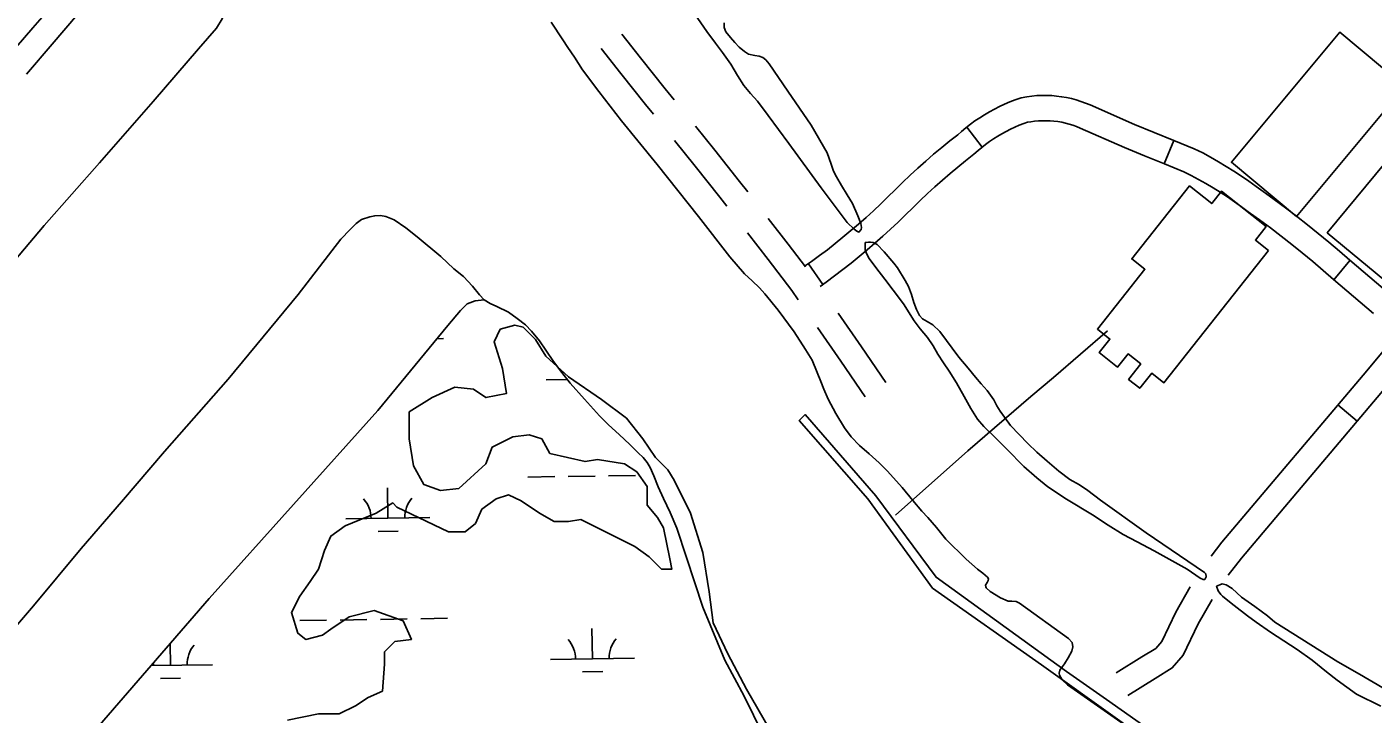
# Model space of a CAD drawing. Extents: x 3823584 to 3861785, y 301729 to 327625.
# Drawn here: x 3834881 to 3836481, y 322590 to 323407 of the extents above; entities that cross this region are included whole.
import ezdxf

# ---------------------------------------------------------------- set-up
doc = ezdxf.new("R2010")
doc.units = 0
for name, color, linetype in [('V-BLDG-OTLN', 7, 'Continuous'), ('V-CHAN-DOCK', 7, 'Continuous'), ('V-RIVR-EDGE', 7, 'Continuous'), ('V-ROAD-CNTR', 7, 'Continuous'), ('V-SITE-VEGE', 7, 'Continuous'), ('V-TOPO-SHOR', 7, 'Continuous'), ('V-UTIL-LINE', 7, 'Continuous'), ('V-WETL-SWMP', 7, 'Continuous')]:
    doc.layers.add(name, color=color, linetype=linetype)

msp = doc.modelspace()

# ---------------------------------------------------------------- linework, layer by layer
at = {"layer": 'V-BLDG-OTLN'}
for points in [[(3836519.1, 323335.9), (3836390.3, 323181.5), (3836313, 323245.9), (3836441.8, 323400.4)], [(3836632.7, 323252.8), (3836504.4, 323097.9), (3836427, 323162), (3836555.4, 323316.9)], [(3836357.2, 323140.8), (3836232.8, 322983.7), (3836218.4, 322995.1), (3836204.1, 322977.1), (3836190.8, 322987.6), (3836205.3, 323006), (3836190.1, 323018), (3836177.7, 323002.3), (3836155.9, 323019.6), (3836168.5, 323035.6), (3836153.6, 323047.4), (3836210.1, 323118.7), (3836194.5, 323131), (3836263.2, 323217.7), (3836289.6, 323196.7), (3836301.2, 323211.3), (3836354.2, 323169.3), (3836341.5, 323153.3)]]:
    msp.add_lwpolyline(points, close=True, dxfattribs=at)
at = {"layer": 'V-CHAN-DOCK'}
msp.add_lwpolyline([(3836273.6, 322514.9), (3836087.3, 322648.4), (3835957.7, 322739.5), (3835880.8, 322845.5), (3835799.3, 322938.9), (3835806.2, 322945.7), (3835890.1, 322849.3), (3835961.9, 322752.3), (3836117.1, 322640.2), (3836164.4, 322607), (3836280, 322525.8), (3836273.6, 322514.9)], dxfattribs=at)
at = {"layer": 'V-RIVR-EDGE'}
msp.add_spline([(3836304.4, 325474.2), (3836346.4, 325438.3), (3836389.4, 325406.1), (3836417.6, 325385.4), (3836442.7, 325366.7), (3836470.2, 325340.9), (3836497.8, 325313.9), (3836554.9, 325258.4), (3836598.5, 325215.9), (3836636.4, 325181.1), (3836681.3, 325139.8), (3836737.1, 325093.4), (3836790.9, 325041.2), (3836840.3, 324993.5), (3836889.1, 324947.1), (3836934.6, 324907.1), (3836980.8, 324871), (3837015.5, 324849.1), (3837040.5, 324829.1), (3837085.4, 324787.2), (3837143.8, 324734.3), (3837181.6, 324700.8), (3837223.3, 324659.6), (3837272.1, 324619.6), (3837314.4, 324579.6), (3837346.4, 324546.8), (3837364.4, 324527.4), (3837395.8, 324500.4), (3837442, 324462.3), (3837492.7, 324423), (3837554.3, 324372.7), (3837573.6, 324361.1), (3837583.2, 324359.1), (3837596.7, 324352.6), (3837621.1, 324337.8), (3837648, 324319.7), (3837677.5, 324292), (3837718.6, 324249.5), (3837753.8, 324214.7), (3837781.4, 324188.9), (3837800, 324179.8), (3837820, 324170.8), (3837850.7, 324134.1), (3837874.4, 324110.2), (3837909.1, 324073.5), (3837941.8, 324040.6), (3837989.9, 323991.7), (3838022.6, 323960.7), (3838034.1, 323947.8), (3838046.3, 323933.7), (3838066.8, 323916.3), (3838089.9, 323892.4), (3838140.6, 323849.2), (3838186.1, 323811.2), (3838215.7, 323785.4), (3838265.7, 323736.4), (3838297.1, 323707.4), (3838336.9, 323671.9), (3838360, 323645.5), (3838385.6, 323627.5), (3838404.2, 323615.8), (3838421.6, 323601.7), (3838441.4, 323582.3), (3838460, 323567.5), (3838468.4, 323563.6), (3838484.4, 323555.2), (3838548.6, 323496.6), (3838595.4, 323464.3), (3838650, 323422.4), (3838701.3, 323379.8), (3838749.4, 323345.6), (3838798.2, 323317.9), (3838856.6, 323274.6), (3838933, 323221.7), (3838989.5, 323184.3), (3839037.6, 323150.1), (3839068.4, 323134.6), (3839093.4, 323105), (3839110.7, 323086.9), (3839122.9, 323081.1), (3839143.5, 323065.6), (3839172.3, 323044.4), (3839191, 323032.7), (3839216, 323016), (3839242.3, 323006.3), (3839316.8, 322969.4), (3839341.8, 322955.9), (3839371.4, 322944.2), (3839391.3, 322935.8), (3839417.6, 322920.3), (3839461.3, 322894.5), (3839483.7, 322873.2), (3839520.3, 322851.3), (3839555.6, 322828.7), (3839599.9, 322806.7), (3839718.7, 322751.1), (3839768.1, 322726.6), (3839807.9, 322705.9), (3839836.9, 322696.2), (3839865.1, 322680.7), (3839887.6, 322667.8), (3839924.2, 322652.3), (3839969.8, 322630.3), (3840004.4, 322612.2), (3840037.8, 322597.4), (3840085.4, 322579.9), (3840108.5, 322565.7), (3840121.9, 322548.9), (3840123.2, 322539.9), (3840122.5, 322533.5), (3840118, 322521.3), (3840112.8, 322514.2), (3840095.5, 322509.1), (3840089.7, 322509.2), (3840085.2, 322504.7), (3840084.5, 322498.2), (3840085.8, 322491.8), (3840130.7, 322467.3), (3840169.9, 322448.5), (3840197.5, 322439.5), (3840209.1, 322437.5), (3840231.6, 322441.3), (3840246.4, 322449), (3840266.3, 322458.6), (3840273.4, 322466.3), (3840278.6, 322471.4), (3840288.9, 322480.4), (3840296, 322484.9), (3840301.8, 322484.8), (3840308.2, 322484.8), (3840320.4, 322479), (3840324.9, 322470), (3840326.8, 322461.6), (3840338.3, 322450), (3840344.7, 322444.9), (3840366.6, 322437.7), (3840385.8, 322428.1), (3840421.8, 322409.3), (3840466.1, 322385.4), (3840492.4, 322368.7), (3840506.5, 322357), (3840533.5, 322340.3), (3840559.2, 322331.2), (3840587.4, 322322.1), (3840611.8, 322311.8), (3840642, 322296.3), (3840678.6, 322276.3), (3840712.6, 322255.6), (3840733.2, 322242.1), (3840784.5, 322210.4), (3840835.9, 322183.3), (3840892.4, 322153.6), (3840923.9, 322139.4), (3840950.8, 322127.1), (3840989.3, 322100), (3841017.6, 322082.6), (3841061.2, 322062.5), (3841092.7, 322044.4), (3841151.1, 322005.1), (3841210.8, 321964.4), (3841240.3, 321939.3), (3841300, 321894.8), (3841335.9, 321862.6), (3841374.4, 321823.9), (3841411.6, 321789.7), (3841444.9, 321758.1), (3841469.9, 321736.2), (3841482.1, 321724), (3841496.2, 321704.7), (3841509.1, 321694.3), (3841523.2, 321687.2), (3841573.9, 321660.7), (3841624, 321631.7), (3841667.6, 321606.5), (3841696.5, 321593.6), (3841738.3, 321575.5), (3841787.1, 321556.7), (3841816, 321552.1), (3841851.3, 321545), (3841886.7, 321533.3), (3841930.3, 321511.4), (3841950.2, 321498.5), (3841977.2, 321483), (3841998.4, 321476.5), (3842053, 321463.5), (3842082.5, 321456.3), (3842109.5, 321444.7), (3842146.1, 321427.3), (3842196.2, 321402.1), (3842241.1, 321374.9), (3842288.6, 321345.3), (3842321.4, 321327.2), (3842366.9, 321295.6), (3842395.2, 321280.1), (3842429.2, 321264.6), (3842452.4, 321258.7), (3842471, 321249.7)], degree=3, dxfattribs=at)
at = {"layer": 'V-ROAD-CNTR'}
for p, q in [((3836016.7, 323263.9), (3835998.3, 323287.6)), ((3836233.1, 323243.9), (3836244.4, 323271.7)), ((3835827.2, 323100.6), (3835810.1, 323125.2)), ((3836434.6, 323106.2), (3836453.9, 323129.2)), ((3836462.6, 322937.9), (3836439.7, 322957.2))]:
    msp.add_line(p, q, dxfattribs=at)
for points in [[(3834858.5, 323371.1), (3834888.1, 323405.9), (3834918.4, 323441.1), (3834948.9, 323476), (3834979.5, 323510.8), (3835010.4, 323545.4)], [(3834880.5, 323350.7), (3834910.9, 323386.4), (3834941.1, 323421.4), (3834971.4, 323456.3), (3835002, 323490.9), (3835032.8, 323525.4)], [(3835650.6, 323319.9), (3835639.9, 323333.2), (3835610.6, 323370), (3835588.4, 323398.3)], [(3835625.8, 323302.9), (3835616.5, 323314.5), (3835587.1, 323351.4), (3835563.6, 323381.2)], [(3836501.5, 323088.8), (3836477.6, 323109.2), (3836453.7, 323129.3), (3836441.5, 323140), (3836428.9, 323150.7), (3836416.2, 323161.2), (3836403.4, 323171.6), (3836390.4, 323181.7), (3836377.3, 323191.7), (3836364, 323201.5), (3836350.8, 323211), (3836342.5, 323217.2), (3836333.8, 323223.5), (3836324.9, 323229.5), (3836316, 323235.4), (3836306.9, 323241), (3836297.7, 323246.5), (3836288.3, 323251.8), (3836278.9, 323256.9), (3836268.9, 323262), (3836244.6, 323271.6), (3836221.1, 323281.1), (3836197.9, 323290.9), (3836145, 323314.1), (3836139.7, 323316.3), (3836134.1, 323318.3), (3836128.4, 323320), (3836122.7, 323321.6), (3836116.9, 323322.8), (3836111.1, 323323.8), (3836105.2, 323324.6), (3836099.3, 323325.1), (3836093.4, 323325.3), (3836087.5, 323325.3), (3836081.6, 323325.1), (3836075.7, 323324.6), (3836069.8, 323323.8), (3836063.1, 323322.6), (3836055.8, 323320.1), (3836049.5, 323317.6), (3836043.3, 323315), (3836037.2, 323312.1), (3836031.2, 323309.1), (3836025.2, 323305.9), (3836019.4, 323302.4), (3836013.7, 323298.8), (3836008.1, 323295), (3836002.7, 323291), (3835997.3, 323286.9), (3835992.2, 323282.5), (3835987.7, 323278.5), (3835978.3, 323271.2), (3835968.6, 323263.4), (3835959, 323255.4), (3835949.6, 323247.2), (3835940.3, 323238.9), (3835931.1, 323230.5), (3835922.1, 323221.8), (3835913.3, 323213.1), (3835904.7, 323204.7), (3835896.1, 323196.4), (3835887.4, 323188.2), (3835878.6, 323180.2), (3835869.6, 323172.3), (3835860.5, 323164.6), (3835851.2, 323156.9), (3835842, 323149.2), (3835832.8, 323141.9), (3835823.4, 323134.8), (3835813.9, 323127.9), (3835805.6, 323122.1)], [(3835737.9, 323210.5), (3835728.2, 323223), (3835699, 323260.1), (3835675.7, 323288.8)], [(3836482, 323066), (3836458.2, 323086.3), (3836434.2, 323106.5), (3836421.9, 323117.3), (3836409.6, 323127.7), (3836397.3, 323138), (3836384.7, 323148.1), (3836372.1, 323158), (3836359.3, 323167.7), (3836346.4, 323177.3), (3836333.1, 323186.8), (3836324.8, 323193), (3836316.6, 323198.9), (3836308.3, 323204.6), (3836299.8, 323210.1), (3836291.3, 323215.4), (3836282.6, 323220.6), (3836273.8, 323225.5), (3836265, 323230.3), (3836256.5, 323234.6), (3836233.4, 323243.8), (3836209.7, 323253.4), (3836186, 323263.3), (3836133.3, 323286.5), (3836128.9, 323288.3), (3836124.5, 323289.8), (3836120.1, 323291.2), (3836115.7, 323292.4), (3836111.2, 323293.4), (3836106.6, 323294.2), (3836102, 323294.8), (3836097.4, 323295.1), (3836092.8, 323295.3), (3836088.2, 323295.3), (3836083.6, 323295.1), (3836079, 323294.7), (3836074.4, 323294.1), (3836070.7, 323293.5), (3836066.2, 323291.9), (3836060.8, 323289.8), (3836055.5, 323287.6), (3836050.3, 323285.1), (3836045.1, 323282.5), (3836040, 323279.8), (3836035.1, 323276.8), (3836030.2, 323273.7), (3836025.4, 323270.5), (3836020.8, 323267.1), (3836016.2, 323263.5), (3836011.8, 323259.8), (3836006.9, 323255.5), (3835997, 323247.7), (3835987.7, 323240.2), (3835978.5, 323232.5), (3835969.4, 323224.7), (3835960.5, 323216.7), (3835951.7, 323208.6), (3835943, 323200.3), (3835934.4, 323191.8), (3835925.7, 323183.2), (3835916.8, 323174.6), (3835907.7, 323166.1), (3835898.5, 323157.8), (3835889.2, 323149.6), (3835879.8, 323141.6), (3835870.4, 323133.8), (3835861, 323126), (3835851.2, 323118.2), (3835841.3, 323110.7), (3835831.3, 323103.4), (3835824, 323098.3)], [(3835713.1, 323193.5), (3835704.6, 323204.5), (3835675.6, 323241.4), (3835650.9, 323271.8)], [(3836685.7, 323205), (3836497, 322978.7), (3836325.1, 322775), (3836309.1, 322754.7)], [(3835806.5, 323121.6), (3835785.9, 323148.6), (3835762.4, 323178.9)], [(3835798, 323082.2), (3835790.4, 323093.2), (3835762.1, 323130.3), (3835737.7, 323161.9)], [(3835902.2, 322984), (3835873.2, 323026.2), (3835845.6, 323066.3)], [(3835877.5, 322967), (3835848.5, 323009.2), (3835820.8, 323049.4)], [(3836510.8, 323042.1), (3836474, 322998), (3836301.8, 322793.9), (3836288.9, 322777.5)], [(3836264.1, 322741), (3836246.8, 322710.8), (3836230.2, 322676), (3836223, 322667.7), (3836206.6, 322657.6), (3836176, 322638.5)], [(3836290, 322725.9), (3836273.4, 322696.9), (3836255.5, 322659.5), (3836242.7, 322644.6), (3836222.4, 322632.1), (3836189.7, 322611.7)]]:
    msp.add_lwpolyline(points, dxfattribs=at)
at = {"layer": 'V-SITE-VEGE'}
for points in [[(3835286.5, 322609.5), (3835303.7, 322616.9), (3835306.1, 322648.8), (3835306.1, 322663.6), (3835318.4, 322675.9), (3835338.1, 322678.4), (3835328.3, 322700.5), (3835293.8, 322712.8), (3835264.3, 322705.4), (3835242.2, 322690.7), (3835232.4, 322683.3), (3835212.7, 322678.4), (3835202.9, 322685.7), (3835195.5, 322710.3), (3835205.3, 322730), (3835217.6, 322747.2), (3835227.5, 322762), (3835234.8, 322784.1), (3835242.2, 322801.3), (3835259.4, 322813.6), (3835296.3, 322828.4), (3835316, 322840.7), (3835320.9, 322835.8), (3835382.3, 322806.3), (3835402, 322806.3), (3835414.3, 322816.1), (3835421.7, 322833.3), (3835438.9, 322845.6), (3835453.6, 322850.5), (3835468.4, 322843.1), (3835490.5, 322828.4), (3835507.7, 322818.6), (3835524.9, 322818.6), (3835539.7, 322821), (3835603.6, 322789), (3835620.8, 322776.7), (3835635.6, 322762), (3835647.8, 322762), (3835645.4, 322774.3), (3835638, 322811.2), (3835630.6, 322823.5), (3835618.3, 322838.2), (3835618.3, 322848.1), (3835618.3, 322860.4), (3835606.1, 322877.6), (3835591.3, 322887.4), (3835559.3, 322892.3), (3835544.6, 322889.9), (3835502.8, 322899.7), (3835493, 322916.9), (3835478.2, 322921.9), (3835458.6, 322919.4), (3835434, 322907.1), (3835426.6, 322887.4), (3835394.6, 322857.9), (3835372.5, 322855.4), (3835352.8, 322862.8), (3835340.6, 322885), (3835335.6, 322916.9), (3835335.6, 322948.9), (3835362.7, 322966.1), (3835389.7, 322978.4), (3835411.8, 322976), (3835426.6, 322966.1), (3835451.2, 322971), (3835446.3, 323000.6), (3835436.4, 323032.5), (3835443.8, 323047.3), (3835461, 323052.2), (3835470.8, 323049.7), (3835485.6, 323035), (3835497.9, 323015.3), (3835524.9, 322990.7), (3835564.3, 322963.7), (3835593.8, 322941.5), (3835613.4, 322916.9), (3835628.2, 322894.8), (3835642.9, 322880), (3835650.3, 322867.7), (3835670, 322828.4), (3835684.7, 322781.7), (3835692.1, 322734.9), (3835697, 322698), (3835714.2, 322661.1), (3835736.3, 322619.3), (3835763.4, 322572.6)], [(3835190.6, 322582.4), (3835227.5, 322589.8), (3835252.1, 322589.8), (3835271.7, 322599.6), (3835286.5, 322609.5)]]:
    msp.add_lwpolyline(points, dxfattribs=at)
at = {"layer": 'V-TOPO-SHOR'}
for points in [[(3834841.6, 323100), (3834901.6, 323170.7), (3834967.2, 323245.2), (3835031.2, 323318.3), (3835085.1, 323380.7), (3835106.5, 323405.3), (3835113.3, 323416.4), (3835116.2, 323423.6), (3835119.1, 323432.6), (3835120.5, 323440), (3835120.5, 323449.7), (3835118.8, 323464.1), (3835115.1, 323478.5), (3835108.4, 323495.5), (3835099.6, 323510.2), (3835091.4, 323522.3)], [(3835722.5, 323388.2), (3835727.7, 323382.9), (3835734.1, 323377.5), (3835738.9, 323374.5), (3835746.4, 323372.8), (3835751.6, 323372), (3835755.9, 323370.5), (3835759.6, 323367.6), (3835763.3, 323362.9), (3835785.7, 323330.2), (3835813.5, 323289.8), (3835832.3, 323257), (3835837.3, 323243.7), (3835839.9, 323235.3), (3835843.4, 323228.5), (3835849.4, 323218.4), (3835856.2, 323207), (3835862.4, 323196.7), (3835868.8, 323182.3), (3835872.5, 323173.1), (3835873.3, 323168.3), (3835872.7, 323165.9), (3835870.2, 323162.9), (3835867.6, 323163.9), (3835864.4, 323166.1), (3835856.1, 323174.1), (3835825.4, 323215.4), (3835787, 323268.1), (3835762.3, 323301.4), (3835749.4, 323318.5), (3835741.3, 323327.5), (3835733.4, 323337.2), (3835725.8, 323348.9), (3835717.9, 323362.4), (3835707.9, 323376.3), (3835699.7, 323387.6), (3835689.5, 323401.2), (3835668.8, 323431.1)], [(3835504.3, 323412.6), (3835518.1, 323391.3), (3835524.1, 323382.5), (3835532, 323370.7), (3835541.6, 323355.9), (3835561.1, 323329.9), (3835587.8, 323295.3), (3835630.3, 323243.3), (3835679.5, 323181.3), (3835716.5, 323133.4), (3835734.3, 323113.3), (3835743.3, 323105), (3835751.9, 323096.4), (3835758.1, 323089.5), (3835774.1, 323070), (3835793.3, 323044.3), (3835806.5, 323023.2), (3835814.4, 323010.7), (3835820.7, 322996), (3835824.7, 322985), (3835828.3, 322976), (3835833.6, 322964), (3835842.5, 322946.9), (3835853.1, 322929.9), (3835861, 322919.2), (3835870.8, 322909.2), (3835882.5, 322899), (3835894.2, 322888.5), (3835904.2, 322878.6), (3835921.5, 322859.1), (3835934.3, 322843.5), (3835945, 322830.8), (3835951.9, 322823.3), (3835962.5, 322811.4), (3835973.3, 322797.7)], [(3835710.1, 323411.8), (3835710, 323406.2), (3835711.9, 323400.9), (3835717.3, 323394.4), (3835722.5, 323388.2)], [(3835424.7, 323082.4), (3835419.1, 323088.1), (3835410.8, 323098.6), (3835399.9, 323109.9), (3835388.7, 323119.1), (3835373.1, 323133.7), (3835344.8, 323157.1), (3835331.4, 323167.7), (3835317.8, 323177.5), (3835307.6, 323181.5), (3835301.2, 323182.6), (3835294.5, 323182.2), (3835288.5, 323180.9), (3835278.9, 323177.6), (3835272.4, 323173.2), (3835265.2, 323166), (3835254.1, 323154.2), (3835203.3, 323088.6), (3835120.3, 322988.1), (3835044.5, 322901.7), (3834993.5, 322842.2), (3834945.6, 322786.4), (3834888.9, 322718.5), (3834851.1, 322674.4)], [(3835916.1, 323120.2), (3835925.3, 323105.4), (3835929.1, 323098.3), (3835932.7, 323088.4), (3835935.6, 323079), (3835938.5, 323070.7), (3835942.2, 323063.5), (3835945.9, 323059.5), (3835951.2, 323056.6), (3835958.2, 323052.4), (3835966.4, 323044.4), (3835989.1, 323014), (3836000, 323000.8), (3836008.8, 322990.2), (3836015.5, 322982.2), (3836022.8, 322974.6), (3836030.5, 322963.5), (3836034.2, 322956.2), (3836038.2, 322949.8), (3836043.1, 322942.6), (3836050.4, 322932.8), (3836071.1, 322911.4), (3836081.8, 322901.3), (3836094, 322890.3), (3836107.9, 322878.5), (3836121, 322868.4), (3836132.4, 322862.1), (3836142.3, 322855.4), (3836157.4, 322844), (3836211.5, 322805.2), (3836281.1, 322758.2), (3836282.5, 322756.4), (3836282.8, 322752.7), (3836281.3, 322749.6), (3836279.3, 322749.8), (3836275.8, 322751.4), (3836260.5, 322761.8), (3836221.2, 322783.7), (3836201, 322794.5), (3836184.2, 322803.3), (3836166.3, 322814.1), (3836147.9, 322826.6), (3836116.9, 322845.1), (3836094.6, 322860), (3836081.7, 322870.4), (3836066.4, 322884.2), (3836046.1, 322904.8), (3836032.5, 322918), (3836018.7, 322931.5), (3836011.1, 322940.2), (3836003.1, 322953.1), (3835995.1, 322967.3), (3835986, 322983.7), (3835977.3, 322997.3), (3835970.7, 323007.5), (3835963.9, 323017.5), (3835958.3, 323027.5), (3835951.5, 323037.5), (3835943.1, 323047.8), (3835935.9, 323057.3), (3835923.3, 323077.3), (3835910.8, 323093.7), (3835900.9, 323107), (3835890.3, 323120.6), (3835882.4, 323131.4), (3835879.1, 323137.2), (3835877.6, 323141.7), (3835877.7, 323150.3), (3835878.7, 323150.4), (3835881.4, 323150.7), (3835884, 323150.7), (3835886.9, 323150.3), (3835892, 323148.1), (3835900.1, 323139.2), (3835911.7, 323125.9), (3835916.1, 323120.2)], [(3835684.5, 322716.9), (3835665.1, 322776), (3835653.6, 322810.7), (3835645.6, 322829.4), (3835637.9, 322845.9), (3835631.5, 322859.8), (3835626.2, 322873.1), (3835621.8, 322882.9), (3835618.3, 322888.9), (3835613.6, 322894.6), (3835607.6, 322900.2), (3835597.8, 322910.3), (3835585.2, 322922.1), (3835572.6, 322933.6), (3835561.6, 322944.4), (3835543.7, 322964), (3835526.9, 322983), (3835516.9, 322995.7), (3835507, 323009), (3835497.9, 323022.4), (3835490.3, 323033.6), (3835481, 323044.9), (3835473.6, 323052.4), (3835463.7, 323060.1), (3835453.4, 323067.7), (3835439.6, 323074.3), (3835431.7, 323078), (3835424.7, 323082.4)], [(3835973.3, 322797.7), (3835997.5, 322773.9), (3836011.3, 322761.8), (3836017.3, 322757.1), (3836023, 322752.6), (3836024.2, 322750.3), (3836023.7, 322748.5), (3836022.5, 322746.2), (3836020.6, 322742.8), (3836021.1, 322741), (3836021.5, 322739.8), (3836026.1, 322735.6), (3836038.6, 322727.9), (3836047.4, 322724), (3836052, 322724), (3836057, 322723.6), (3836060.9, 322721.5), (3836119.3, 322679.4), (3836123.5, 322674.6), (3836124.5, 322669.5), (3836123.3, 322664.5), (3836119, 322656.4), (3836114.4, 322649.3), (3836112.3, 322646.4), (3836109.1, 322641.8), (3836108.1, 322638.4), (3836108.7, 322636.1), (3836111.9, 322630.4), (3836118.1, 322624.3), (3836246.1, 322534.8)], [(3836490.8, 322599.1), (3836461.9, 322613.3), (3836438.9, 322630), (3836426.1, 322639.7), (3836409.1, 322653.6), (3836391, 322666.6), (3836359.6, 322686.9), (3836342.4, 322699), (3836332.3, 322706.5), (3836316.3, 322718.7), (3836308.6, 322724.6), (3836302.4, 322729.8), (3836300.3, 322731.7), (3836297.1, 322736.1), (3836295.4, 322741.7), (3836299.3, 322743.5), (3836301.9, 322744.5), (3836306.8, 322743.3), (3836313.7, 322738.9), (3836324.8, 322728.6), (3836341, 322717.6), (3836355.8, 322706.5), (3836364.8, 322699.1)], [(3835755.8, 322565.9), (3835733.9, 322610.9), (3835710.7, 322653.7), (3835684.5, 322716.9)], [(3836364.8, 322699.1), (3836439.6, 322651.6), (3836465.4, 322637.1), (3836509.2, 322611.5)]]:
    msp.add_lwpolyline(points, dxfattribs=at)
at = {"layer": 'V-UTIL-LINE'}
msp.add_lwpolyline([(3836165.7, 323045.5), (3836101.6, 322989.7), (3836074.4, 322967.2), (3835999.5, 322902.5), (3835913.8, 322826.3)], dxfattribs=at)
at = {"layer": 'V-WETL-SWMP'}
for p, q in [((3835368.5, 323036), (3835376.1, 323036.1)), ((3835498.2, 322987.3), (3835523.2, 322987.7)), ((3835476.6, 322871.5), (3835508.6, 322872)), ((3835524.6, 322872.2), (3835556.6, 322872.7)), ((3835572.6, 322873), (3835604.5, 322873.5)), ((3835310.2, 322822.5), (3835309.7, 322858.5)), ((3835260.2, 322821.7), (3835360.2, 322823.3)), ((3835298.5, 322806.9), (3835322.5, 322807.2)), ((3835205.3, 322700.8), (3835237.3, 322701.3)), ((3835253.3, 322701.5), (3835285.2, 322702)), ((3835301.2, 322702.3), (3835333.2, 322702.8)), ((3835349.2, 322703), (3835381.2, 322703.5)), ((3835553.3, 322655.4), (3835552.8, 322691.4)), ((3835051.5, 322647.7), (3835051.1, 322673.3)), ((3835028.6, 322647.3), (3835101.5, 322648.4)), ((3835503.3, 322654.6), (3835603.3, 322656.2)), ((3835039.7, 322632.1), (3835063.7, 322632.4)), ((3835541.6, 322639.8), (3835565.6, 322640.2))]:
    msp.add_line(p, q, dxfattribs=at)
for points in [[(3834944.3, 322549.9), (3835097.5, 322726.9), (3835298, 322950.7), (3835381.6, 323051.9), (3835396.3, 323069.6), (3835404.3, 323077.4), (3835413.8, 323080.9), (3835424.7, 323082.4)], [(3835424.7, 323082.4), (3835431.7, 323078), (3835439.6, 323074.3), (3835453.4, 323067.7), (3835463.7, 323060.1), (3835473.6, 323052.4), (3835481, 323044.9), (3835490.3, 323033.6), (3835497.9, 323022.4), (3835507, 323009), (3835516.9, 322995.7), (3835526.9, 322983), (3835543.7, 322964), (3835561.6, 322944.4), (3835572.6, 322933.6), (3835585.2, 322922.1), (3835597.8, 322910.3), (3835607.6, 322900.2), (3835613.6, 322894.6), (3835618.3, 322888.9), (3835621.8, 322882.8), (3835626.2, 322873.1), (3835631.5, 322859.8), (3835637.9, 322845.9), (3835645.6, 322829.4), (3835653.6, 322810.7), (3835665.1, 322776), (3835684.5, 322716.9), (3835710.7, 322653.7), (3835733.9, 322610.9), (3835755.8, 322565.9)]]:
    msp.add_lwpolyline(points, dxfattribs=at)
for centre, start, end in [((3835255, 322822.1), 0.1115, 41.6552), ((3835365.5, 322823.8), 140.1115, 181.6552), ((3835498.1, 322655), 0.1115, 41.6552), ((3835608.5, 322656.7), 140.1115, 181.6552), ((3835106.7, 322649), 140.1115, 181.6552), ((3834996.2, 322647.3), 0.1115, 5.2473)]:
    msp.add_arc(centre, 35.2, start, end, dxfattribs=at)

doc.saveas('drawing.dxf')
